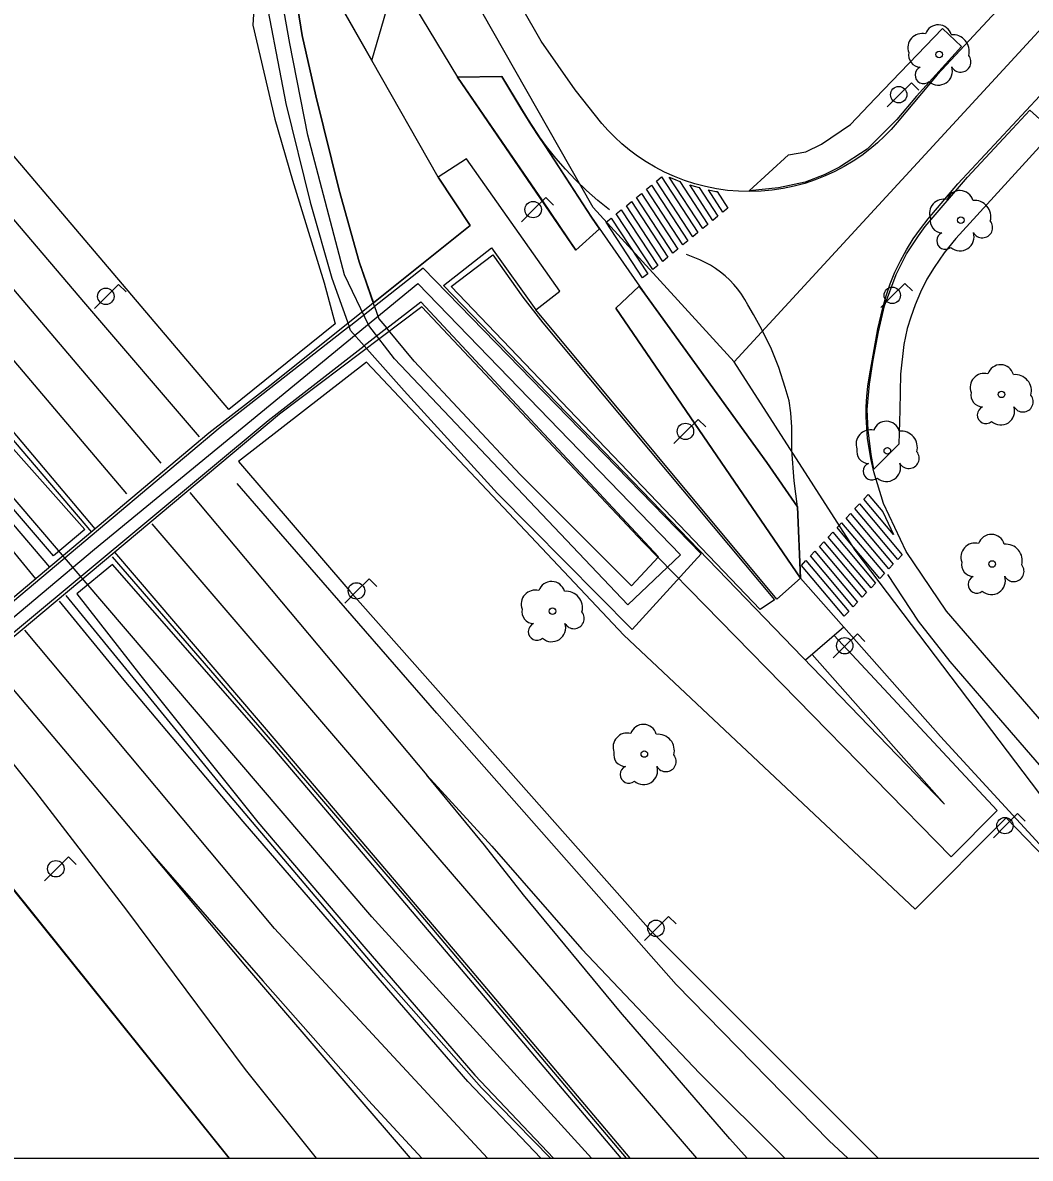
# Model space of a CAD drawing. Extents: x 282771 to 285132, y 4823109 to 4825496.
# Drawn here: x 283559 to 283637.2, y 4823109 to 4823197.1 of the extents above; entities that cross this region are included whole.
import ezdxf

# ---------------------------------------------------------------- set-up
doc = ezdxf.new("R2010")
doc.units = 0
for name, color, linetype in [('ACERA-BORDILLO', 7, 'Continuous'), ('ACERA-INTERIOR', 7, 'Continuous'), ('ARBOL', 7, 'Continuous'), ('BORDILLO', 7, 'Continuous'), ('CALLE-EJE', 7, 'Continuous'), ('CARRIL-BICI-AREA', 7, 'Continuous'), ('CARRIL-BICI-EJE', 7, 'Continuous'), ('Default', 7, 'Continuous'), ('FAROLA', 7, 'Continuous'), ('PARQUE-JARDIN-AREA', 7, 'Continuous'), ('PASO-PEATONES', 7, 'Continuous'), ('PUENTE', 7, 'Continuous'), ('SENAL-VIARIA', 7, 'Continuous'), ('ZONA-VERDE', 7, 'Continuous')]:
    doc.layers.add(name, color=color, linetype=linetype)

msp = doc.modelspace()

# ---------------------------------------------------------------- linework, layer by layer
at = {"layer": 'ACERA-BORDILLO'}
for points in [[(283557.324, 4823244.642), (283559.404, 4823251.012), (283562.074, 4823246.362), (283560.034, 4823239.962), (283574.844, 4823213.912), (283576.984, 4823219.782), (283578.154, 4823217.942), (283575.984, 4823211.912), (283586.104, 4823194.133), (283588.014, 4823200.723), (283588.294, 4823200.203), (283592.738, 4823192.856), (283596.176, 4823192.9), (283598.164, 4823189.61), (283603.144, 4823181.987), (283607.264, 4823176.035), (283616.731, 4823162.949), (283619.11, 4823159.533), (283619.358, 4823153.99), (283630.204, 4823141.713), (283654.443, 4823115.363)], [(283651.523, 4823216.182), (283629.944, 4823193.013), (283626.859, 4823189.333), (283626.381, 4823188.789), (283625.866, 4823188.258), (283625.314, 4823187.744), (283624.725, 4823187.248), (283624.101, 4823186.775), (283623.441, 4823186.329), (283622.748, 4823185.911), (283622.023, 4823185.527), (283621.268, 4823185.179), (283620.487, 4823184.87), (283619.681, 4823184.602), (283618.854, 4823184.38), (283618.011, 4823184.203), (283617.155, 4823184.075), (283616.289, 4823183.996), (283615.419, 4823183.968), (283614.549, 4823183.99), (283613.683, 4823184.062), (283612.826, 4823184.184), (283611.981, 4823184.354), (283611.153, 4823184.57), (283610.346, 4823184.832), (283609.562, 4823185.135), (283608.804, 4823185.477), (283608.076, 4823185.856), (283607.38, 4823186.268), (283606.717, 4823186.71), (283606.089, 4823187.178), (283605.497, 4823187.669), (283604.941, 4823188.18), (283604.422, 4823188.706), (283603.94, 4823189.246), (283601.872, 4823191.849), (283599.222, 4823195.624), (283585.304, 4823219.992)], [(283643.133, 4823136.993), (283630.684, 4823151.433), (283627.544, 4823156.053), (283625.784, 4823159.773), (283625.024, 4823162.243), (283624.81, 4823163.259), (283624.663, 4823164.05), (283624.553, 4823164.85), (283624.482, 4823165.656), (283624.449, 4823166.466), (283624.454, 4823167.276), (283624.498, 4823168.084), (283624.58, 4823168.887), (283624.7, 4823169.683), (283625.334, 4823173.313), (283625.734, 4823174.943), (283625.992, 4823175.88), (283626.306, 4823176.805), (283626.673, 4823177.714), (283627.093, 4823178.601), (283627.563, 4823179.463), (283628.082, 4823180.295), (283628.645, 4823181.093), (283629.251, 4823181.853), (283631.554, 4823184.583), (283638.973, 4823192.533)]]:
    msp.add_lwpolyline(points, dxfattribs=at)
at = {"layer": 'ACERA-INTERIOR'}
msp.add_line((283591.252, 4823185.092), (283586.104, 4823194.133), dxfattribs=at)
for points in [[(283603.762, 4823181.093), (283601.928, 4823179.438), (283592.738, 4823192.856)], [(283619.358, 4823153.99), (283605.026, 4823174.916), (283606.83, 4823176.635)], [(283619.358, 4823153.99), (283617.524, 4823152.373), (283598.818, 4823174.793)], [(283622.704, 4823150.193), (283619.724, 4823147.628)]]:
    msp.add_lwpolyline(points, dxfattribs=at)
at = {"layer": 'ARBOL'}
for centre in [(283630.104, 4823194.603), (283631.784, 4823181.753), (283634.934, 4823168.243), (283626.084, 4823163.863), (283634.22, 4823155.088), (283600.107, 4823151.438), (283607.234, 4823140.351)]:
    msp.add_circle(centre, 0.255, dxfattribs=at)
for centre, radius, start, end in [((283630.034, 4823195.863), 1.038, 15.64228, 161.38435), ((283628.774, 4823195.133), 1.097, 75.4318, 200.55608), ((283631.164, 4823194.863), 1.272, 345.03273, 95.79925), ((283628.664, 4823194.563), 0.935, 168.59898, 268.13236), ((283631.774, 4823194.033), 0.797, 208.96246, 38.99103), ((283628.904, 4823193.013), 0.672, 113.73672, 309.4725), ((283630.044, 4823193.313), 1.086, 228.95447, 17.92796), ((283631.714, 4823183.013), 1.038, 15.64228, 161.38435), ((283630.454, 4823182.283), 1.097, 75.4318, 200.55608), ((283632.844, 4823182.013), 1.272, 345.03273, 95.79925), ((283630.344, 4823181.713), 0.935, 168.59898, 268.13236), ((283633.454, 4823181.183), 0.797, 208.96246, 38.99103), ((283630.584, 4823180.163), 0.672, 113.73672, 309.4725), ((283631.724, 4823180.463), 1.086, 228.95447, 17.92796), ((283634.864, 4823169.503), 1.038, 15.64228, 161.38435), ((283633.604, 4823168.773), 1.097, 75.4318, 200.55608), ((283635.993, 4823168.503), 1.272, 345.03273, 95.79925), ((283633.494, 4823168.203), 0.935, 168.59898, 268.13236), ((283636.603, 4823167.673), 0.797, 208.96246, 38.99103), ((283633.734, 4823166.653), 0.672, 113.73672, 309.4725), ((283634.874, 4823166.953), 1.086, 228.95447, 17.92796), ((283626.014, 4823165.123), 1.038, 15.64228, 161.38435), ((283624.754, 4823164.393), 1.097, 75.4318, 200.55608), ((283627.144, 4823164.123), 1.272, 345.03273, 95.79925), ((283624.644, 4823163.823), 0.935, 168.59898, 268.13236), ((283627.754, 4823163.293), 0.797, 208.96246, 38.99103), ((283624.884, 4823162.273), 0.672, 113.73672, 309.4725), ((283626.024, 4823162.573), 1.086, 228.95447, 17.92796), ((283634.15, 4823156.348), 1.038, 15.64228, 161.38435), ((283632.89, 4823155.618), 1.097, 75.4318, 200.55608), ((283635.28, 4823155.348), 1.272, 345.03273, 95.79925), ((283632.78, 4823155.048), 0.935, 168.59898, 268.13236), ((283635.89, 4823154.518), 0.797, 208.96246, 38.99103), ((283600.037, 4823152.698), 1.038, 15.64228, 161.38435), ((283633.02, 4823153.498), 0.672, 113.73672, 309.4725), ((283634.16, 4823153.798), 1.086, 228.95447, 17.92796), ((283598.777, 4823151.968), 1.097, 75.4318, 200.55608), ((283601.167, 4823151.698), 1.272, 345.03273, 95.79925), ((283598.667, 4823151.398), 0.935, 168.59898, 268.13236), ((283601.777, 4823150.868), 0.797, 208.96246, 38.99103), ((283598.907, 4823149.848), 0.672, 113.73672, 309.4725), ((283600.047, 4823150.148), 1.086, 228.95447, 17.92796), ((283607.164, 4823141.611), 1.038, 15.64228, 161.38435), ((283605.904, 4823140.881), 1.097, 75.4318, 200.55608), ((283608.294, 4823140.611), 1.272, 345.03273, 95.79925), ((283605.794, 4823140.311), 0.935, 168.59898, 268.13236), ((283608.904, 4823139.781), 0.797, 208.96246, 38.99103), ((283606.034, 4823138.761), 0.672, 113.73672, 309.4725), ((283607.174, 4823139.061), 1.086, 228.95447, 17.92796)]:
    msp.add_arc(centre, radius, start, end, dxfattribs=at)
at = {"layer": 'BORDILLO'}
for points in [[(283467.646, 4823271.121), (283564.358, 4823157.568)], [(283464.41, 4823268.364), (283561.103, 4823154.832)], [(283565.95, 4823155.645), (283579.23, 4823140.322), (283588.923, 4823129.008), (283605.837, 4823109)], [(283599.955, 4823109), (283594.602, 4823114.474), (283587.009, 4823123.072), (283574.408, 4823137.942), (283562.376, 4823152.642)]]:
    msp.add_lwpolyline(points, dxfattribs=at)
at = {"layer": 'CALLE-EJE'}
for points in [[(283614.194, 4823170.773), (283603.264, 4823182.723), (283539.034, 4823295.562), (283497.955, 4823367.291), (283418.753, 4823502.18), (283376.815, 4823559.518)], [(283603.14, 4823109), (283586.084, 4823127.713), (283294.286, 4823468.814)], [(283614.194, 4823170.773), (283707.963, 4823272.552)], [(283665.231, 4823109), (283639.123, 4823135.663), (283623.594, 4823156.163), (283614.194, 4823170.773)]]:
    msp.add_lwpolyline(points, dxfattribs=at)
at = {"layer": 'CARRIL-BICI-AREA'}
msp.add_line((283587.263, 4823173.372), (283585.507, 4823172.011), dxfattribs=at)
msp.add_line((283587.263, 4823173.372), (283585.507, 4823172.011), dxfattribs=at)
for points in [[(283586.315, 4823175.064), (283585.109, 4823178.511), (283583.571, 4823184.071), (283581.75, 4823191.39), (283580.683, 4823196.079), (283579.144, 4823205.776), (283578.559, 4823206.816), (283570.351, 4823221.278), (283557.07, 4823244.688), (283542.273, 4823270.673), (283514.226, 4823320.281)], [(283513.047, 4823317.608), (283540.681, 4823269.002), (283554.699, 4823244.343), (283568.839, 4823219.741), (283576.866, 4823205.852), (283577.543, 4823200.656), (283579.427, 4823190.793), (283581.311, 4823183.16), (283583.006, 4823177.254), (283584.338, 4823173.515), (283586.315, 4823175.064)], [(283585.507, 4823172.011), (283588.602, 4823168.521), (283595.854, 4823160.551), (283606.293, 4823149.996), (283611.639, 4823155.88), (283590.087, 4823178.019), (283586.315, 4823175.064), (283586.648, 4823174.113), (283587.263, 4823173.372)], [(283587.263, 4823173.372), (283589.905, 4823175.42), (283608.344, 4823155.654), (283606.238, 4823153.404), (283597.612, 4823162.035), (283589.371, 4823170.83), (283587.263, 4823173.372)], [(283585.507, 4823172.011), (283584.45, 4823173.202), (283584.338, 4823173.515), (283574.324, 4823165.668), (283549.4, 4823144.738), (283535.332, 4823131.928), (283532.409, 4823131.785), (283523.737, 4823132.537), (283499.888, 4823136.238), (283491.71, 4823137.578), (283476.869, 4823139.404), (283462.203, 4823141.599)], [(283460.999, 4823139.365), (283476.267, 4823137.092), (283491.438, 4823135.13), (283499.499, 4823133.829), (283523.117, 4823130.343), (283531.739, 4823129.205), (283533.641, 4823129.208), (283535.034, 4823129.583), (283536.456, 4823130.742), (283549.479, 4823142.461), (283578.045, 4823166.226), (283585.507, 4823172.011)]]:
    msp.add_lwpolyline(points, dxfattribs=at)
at = {"layer": 'CARRIL-BICI-EJE'}
msp.add_lwpolyline([(283441.214, 4823143.708), (283523.993, 4823131.455), (283531.751, 4823130.709), (283535.641, 4823131.245), (283537.075, 4823132.46), (283548.321, 4823142.602), (283564.588, 4823156.236), (283589.666, 4823176.835), (283610.049, 4823155.788), (283605.959, 4823151.91), (283587.866, 4823170.996), (283585.856, 4823173.584), (283583.97, 4823177.522), (283581.141, 4823188.354), (283579.747, 4823195.452), (283578.716, 4823201.119), (283577.48, 4823206.952), (283567.144, 4823224.963), (283513.379, 4823319.553)], dxfattribs=at)
at = {"layer": 'Default'}
msp.add_lwpolyline([(282771.5, 4823109), (285130.1, 4823109), (285130.1, 4825495.5)], dxfattribs=at)
at = {"layer": 'FAROLA'}
for p, q in [((283627.947, 4823192.416), (283627.007, 4823191.486)), ((283628.537, 4823191.826), (283627.947, 4823192.416)), ((283627.007, 4823191.486), (283626.077, 4823190.546)), ((283599.588, 4823183.502), (283598.648, 4823182.572)), ((283600.178, 4823182.912), (283599.588, 4823183.502)), ((283598.648, 4823182.572), (283597.718, 4823181.632)), ((283566.444, 4823176.773), (283565.504, 4823175.843)), ((283567.034, 4823176.183), (283566.444, 4823176.773)), ((283627.444, 4823176.854), (283626.504, 4823175.924)), ((283628.034, 4823176.264), (283627.444, 4823176.854)), ((283565.504, 4823175.843), (283564.574, 4823174.903)), ((283626.504, 4823175.924), (283625.574, 4823174.984)), ((283611.404, 4823166.303), (283610.464, 4823165.373)), ((283611.994, 4823165.713), (283611.404, 4823166.303)), ((283610.464, 4823165.373), (283609.534, 4823164.433)), ((283585.884, 4823153.933), (283584.944, 4823153.003)), ((283586.474, 4823153.343), (283585.884, 4823153.933)), ((283584.944, 4823153.003), (283584.014, 4823152.063)), ((283623.759, 4823149.676), (283622.819, 4823148.746)), ((283624.349, 4823149.086), (283623.759, 4823149.676)), ((283622.819, 4823148.746), (283621.889, 4823147.806)), ((283636.187, 4823135.73), (283635.247, 4823134.8)), ((283636.777, 4823135.14), (283636.187, 4823135.73)), ((283635.247, 4823134.8), (283634.317, 4823133.86)), ((283562.564, 4823132.383), (283561.624, 4823131.453)), ((283563.154, 4823131.793), (283562.564, 4823132.383)), ((283561.624, 4823131.453), (283560.694, 4823130.513)), ((283609.114, 4823127.763), (283608.174, 4823126.833)), ((283609.704, 4823127.173), (283609.114, 4823127.763)), ((283608.174, 4823126.833), (283607.244, 4823125.893))]:
    msp.add_line(p, q, dxfattribs=at)
for centre in [(283626.967, 4823191.486), (283598.608, 4823182.572), (283565.464, 4823175.843), (283626.464, 4823175.924), (283610.424, 4823165.373), (283584.904, 4823153.003), (283622.779, 4823148.746), (283635.207, 4823134.8), (283561.584, 4823131.453), (283608.134, 4823126.833)]:
    msp.add_circle(centre, 0.637, dxfattribs=at)
at = {"layer": 'PARQUE-JARDIN-AREA'}
msp.add_line((283555.047, 4823109), (283575.062, 4823109), dxfattribs=at)
msp.add_lwpolyline([(283575.062, 4823109), (283549.375, 4823140.988), (283536.715, 4823129.754), (283531.605, 4823124.884), (283529.555, 4823125.874), (283521.974, 4823122.994), (283503.304, 4823114.434), (283491.409, 4823109)], dxfattribs=at)
at = {"layer": 'PASO-PEATONES'}
for points in [[(283607.785, 4823184.466), (283610.609, 4823180.148), (283610.219, 4823179.83), (283607.396, 4823184.148)], [(283608.564, 4823185.103), (283611.387, 4823180.785), (283610.998, 4823180.467), (283608.174, 4823184.784)], [(283609.484, 4823184.95), (283609.985, 4823184.757), (283612.166, 4823181.422), (283611.776, 4823181.103), (283609.167, 4823185.094)], [(283611.097, 4823184.378), (283611.495, 4823184.274), (283612.944, 4823182.058), (283612.555, 4823181.74), (283610.758, 4823184.488)], [(283607.007, 4823183.829), (283609.83, 4823179.512), (283609.441, 4823179.193), (283606.617, 4823183.511)], [(283612.792, 4823183.987), (283612.887, 4823183.973), (283613.723, 4823182.695), (283613.333, 4823182.377), (283612.203, 4823184.105)], [(283608.662, 4823178.557), (283605.839, 4823182.874), (283606.228, 4823183.193), (283609.052, 4823178.875)], [(283607.105, 4823177.283), (283604.282, 4823181.601), (283604.671, 4823181.919), (283607.495, 4823177.602)], [(283607.884, 4823177.92), (283605.06, 4823182.238), (283605.45, 4823182.556), (283608.273, 4823178.238)], [(283626.887, 4823155.44), (283623.569, 4823159.38), (283623.914, 4823159.747), (283627.232, 4823155.807)], [(283626.574, 4823157.364), (283624.259, 4823160.114), (283624.604, 4823160.48), (283625.736, 4823159.136)], [(283626.197, 4823154.707), (283622.879, 4823158.647), (283623.224, 4823159.014), (283626.542, 4823155.074)], [(283622.915, 4823157.052), (283622.189, 4823157.914), (283622.291, 4823158.022), (283622.534, 4823158.281), (283625.852, 4823154.341), (283625.507, 4823153.974)], [(283624.817, 4823153.241), (283621.499, 4823157.181), (283621.844, 4823157.548), (283625.162, 4823153.608)], [(283624.127, 4823152.508), (283620.809, 4823156.448), (283621.154, 4823156.815), (283624.472, 4823152.875)], [(283622.747, 4823151.042), (283619.429, 4823154.982), (283619.774, 4823155.348), (283623.092, 4823151.408)], [(283623.437, 4823151.775), (283620.119, 4823155.715), (283620.464, 4823156.081), (283623.782, 4823152.141)]]:
    msp.add_lwpolyline(points, close=True, dxfattribs=at)
at = {"layer": 'PUENTE'}
for points in [[(283620.251, 4823148.081), (283630.515, 4823136.458), (283591.663, 4823176.675), (283595.383, 4823179.6), (283598.818, 4823174.793), (283600.678, 4823176.245), (283593.441, 4823186.512), (283591.252, 4823185.092), (283593.725, 4823181.349), (283578.421, 4823169.085), (283573.466, 4823165.224), (283549.233, 4823144.854), (283535.23, 4823132.337)], [(283621.934, 4823149.56), (283634.595, 4823135.977), (283631.038, 4823132.383), (283607.139, 4823156.79), (283589.964, 4823175.041), (283578.945, 4823166.702), (283550.481, 4823142.911), (283536.875, 4823130.543)]]:
    msp.add_lwpolyline(points, dxfattribs=at)
at = {"layer": 'SENAL-VIARIA'}
for points in [[(283572.73, 4823164.938), (283563.911, 4823175.235), (283525.825, 4823220.022), (283476.012, 4823278.25)], [(283473.593, 4823276.188), (283569.719, 4823162.898)], [(283470.971, 4823273.954), (283567.061, 4823160.522)], [(283564.645, 4823157.809), (283557.314, 4823166.493), (283548.044, 4823177.613), (283529.245, 4823199.842), (283505.265, 4823227.962), (283468.298, 4823271.676)], [(283560.035, 4823153.934), (283558.404, 4823155.933), (283547.464, 4823169.023), (283542.874, 4823174.553), (283496.835, 4823228.392), (283463.422, 4823267.521)], [(283604.531, 4823182.549), (283603.625, 4823183.28), (283602.753, 4823184.05), (283601.916, 4823184.857), (283601.117, 4823185.698), (283600.357, 4823186.571), (283599.639, 4823187.472), (283598.965, 4823188.4), (283598.334, 4823189.35), (283597.749, 4823190.32)], [(283619.11, 4823159.533), (283618.859, 4823161.528), (283618.682, 4823163.908), (283618.67, 4823165.7), (283618.599, 4823166.808), (283618.47, 4823167.751), (283618.152, 4823168.764), (283617.676, 4823170.335), (283617.111, 4823171.76), (283616.349, 4823173.271), (283615.711, 4823174.438), (283615.265, 4823175.182), (283615.035, 4823175.6), (283614.777, 4823176.003), (283614.494, 4823176.39), (283614.186, 4823176.758), (283613.857, 4823177.106), (283613.508, 4823177.43), (283613.141, 4823177.73), (283612.759, 4823178.005), (283612.366, 4823178.252), (283611.962, 4823178.473), (283611.551, 4823178.666), (283610.497, 4823179.081)], [(283571.981, 4823160.635), (283590.374, 4823138.704)], [(283623.009, 4823109), (283621.584, 4823110.364), (283609.704, 4823122.473), (283591.138, 4823143.511), (283578.008, 4823158.621), (283575.644, 4823161.323)], [(283569.019, 4823158.209), (283590.248, 4823133.448), (283611.276, 4823109)], [(283606.142, 4823109), (283593.464, 4823123.993), (283578.974, 4823141.023), (283566.151, 4823156.009)], [(283626.098, 4823154.267), (283628.485, 4823150.646), (283630.924, 4823147.539), (283634.851, 4823142.969), (283639.856, 4823137.217), (283649.187, 4823127.269), (283662.918, 4823113.017), (283666.814, 4823109)], [(283599.218, 4823109), (283593.554, 4823114.963), (283584.442, 4823125.485), (283576.106, 4823135.122), (283566.897, 4823146.092), (283561.857, 4823152.194)], [(283595.057, 4823109), (283578.557, 4823126.811), (283559.179, 4823149.956)], [(283556.303, 4823147.667), (283569.001, 4823132.636)], [(283553.912, 4823145.113), (283556.141, 4823142.236), (283560.019, 4823137.42), (283567.063, 4823128.24), (283576.264, 4823115.893), (283581.786, 4823109)], [(283615.223, 4823109), (283613.874, 4823110.504), (283605.384, 4823120.343), (283597.864, 4823129.443), (283594.842, 4823133.292), (283590.374, 4823138.704), (283595.414, 4823133.218), (283602.394, 4823125.213), (283611.524, 4823115.603), (283618.127, 4823109)], [(283589.104, 4823109), (283584.404, 4823114.453), (283576.314, 4823123.893), (283569.001, 4823132.636), (283577.644, 4823122.753), (283585.834, 4823113.493), (283589.988, 4823109)]]:
    msp.add_lwpolyline(points, dxfattribs=at)
at = {"layer": 'ZONA-VERDE'}
for p, q in [((283575.004, 4823167.062), (283479.789, 4823279.169)), ((283586.104, 4823194.133), (283579.755, 4823205.288)), ((283577.088, 4823200.893), (283576.876, 4823196.872)), ((283576.876, 4823196.872), (283578.57, 4823189.581)), ((283625.144, 4823191.196), (283630.372, 4823196.618)), ((283630.372, 4823196.618), (283631.824, 4823195.224)), ((283631.824, 4823195.224), (283628.348, 4823191.365)), ((283591.252, 4823185.092), (283586.104, 4823194.133)), ((283623.222, 4823189.171), (283625.144, 4823191.196)), ((283628.348, 4823191.365), (283626.808, 4823189.56)), ((283635.781, 4823188.846), (283637.133, 4823190.285)), ((283637.133, 4823190.285), (283638.967, 4823188.642)), ((283578.57, 4823189.581), (283579.936, 4823184.854)), ((283620.978, 4823187.66), (283623.222, 4823189.171)), ((283626.808, 4823189.56), (283624.52, 4823187.271)), ((283632.313, 4823185.092), (283635.781, 4823188.846)), ((283638.967, 4823188.642), (283631.388, 4823180.33)), ((283618.412, 4823186.824), (283619.761, 4823187.058)), ((283619.761, 4823187.058), (283620.978, 4823187.66)), ((283624.52, 4823187.271), (283622.386, 4823185.855)), ((283615.361, 4823184.021), (283618.412, 4823186.824)), ((283621.184, 4823185.268), (283619.702, 4823184.711)), ((283622.386, 4823185.855), (283621.184, 4823185.268)), ((283579.936, 4823184.854), (283581.09, 4823181.171)), ((283619.702, 4823184.711), (283617.649, 4823184.256)), ((283629.009, 4823181.257), (283632.313, 4823185.092)), ((283617.649, 4823184.256), (283615.361, 4823184.021)), ((283581.09, 4823181.171), (283582.409, 4823176.883)), ((283601.928, 4823179.438), (283603.762, 4823181.093)), ((283631.388, 4823180.33), (283630.491, 4823179.224)), ((283592.255, 4823176.613), (283595.485, 4823179.068)), ((283630.491, 4823179.224), (283629.704, 4823178.083)), ((283629.704, 4823178.083), (283629.159, 4823177.169)), ((283547.016, 4823176.665), (283563.828, 4823157.754)), ((283582.409, 4823176.883), (283583.25, 4823173.702)), ((283629.159, 4823177.169), (283628.65, 4823176.164)), ((283561.404, 4823155.718), (283544.117, 4823175.855)), ((283628.65, 4823176.164), (283628.231, 4823175.191)), ((283628.231, 4823175.191), (283627.896, 4823174.227)), ((283627.896, 4823174.227), (283627.628, 4823173.355)), ((283583.25, 4823173.702), (283575.004, 4823167.062)), ((283627.628, 4823173.355), (283627.359, 4823172.108)), ((283627.359, 4823172.108), (283627.109, 4823169.804)), ((283585.695, 4823170.736), (283575.752, 4823163.045)), ((283605.638, 4823149.572), (283585.695, 4823170.736)), ((283627.109, 4823169.804), (283627.065, 4823167.031)), ((283627.065, 4823167.031), (283626.977, 4823164.39)), ((283624.836, 4823163.583), (283624.601, 4823165.461)), ((283626.977, 4823164.39), (283625.027, 4823162.438)), ((283625.027, 4823162.438), (283624.836, 4823163.583)), ((283575.752, 4823163.045), (283584.393, 4823152.977)), ((283563.828, 4823157.754), (283561.404, 4823155.718)), ((283565.993, 4823155.039), (283563.214, 4823152.776)), ((283578.565, 4823140.665), (283565.993, 4823155.039)), ((283563.214, 4823152.776), (283568.185, 4823146.422)), ((283584.393, 4823152.977), (283607.746, 4823126.631)), ((283628.232, 4823128.307), (283605.638, 4823149.572)), ((283568.185, 4823146.422), (283577.249, 4823135.061)), ((283575.019, 4823109), (283549.356, 4823140.958)), ((283593.055, 4823123.635), (283578.565, 4823140.665)), ((283577.249, 4823135.061), (283585.476, 4823125.421)), ((283635.296, 4823135.406), (283628.232, 4823128.307)), ((283641.829, 4823128.658), (283635.296, 4823135.406)), ((283607.746, 4823126.631), (283625.38, 4823109)), ((283585.476, 4823125.421), (283594.075, 4823115.445)), ((283605.437, 4823109), (283593.055, 4823123.635)), ((283594.075, 4823115.445), (283600.196, 4823109)), ((283555.003, 4823109), (283575.019, 4823109)), ((283600.196, 4823109), (283605.437, 4823109)), ((283625.38, 4823109), (283659.747, 4823109))]:
    msp.add_line(p, q, dxfattribs=at)
for points in [[(283579.144, 4823205.776), (283580.683, 4823196.079), (283581.75, 4823191.39), (283583.571, 4823184.071), (283585.109, 4823178.511), (283586.22, 4823175.335)], [(283603.762, 4823181.093), (283603.144, 4823181.987), (283599.584, 4823187.436), (283598.958, 4823188.395), (283598.334, 4823189.35), (283598.164, 4823189.61), (283597.739, 4823190.314), (283596.176, 4823192.9), (283592.738, 4823192.856)], [(283592.738, 4823192.856), (283599.324, 4823183.241), (283601.928, 4823179.438)], [(283586.22, 4823175.335), (283593.725, 4823181.349), (283591.252, 4823185.092)], [(283626.765, 4823177.545), (283627.567, 4823179.152), (283628.505, 4823180.544), (283629.009, 4823181.257)], [(283595.485, 4823179.068), (283597.819, 4823175.792), (283599.361, 4823173.794), (283617.338, 4823152.317)], [(283624.988, 4823170.89), (283625.398, 4823173.104), (283625.868, 4823175.108), (283626.765, 4823177.545)], [(283617.338, 4823152.317), (283616.227, 4823151.554), (283592.255, 4823176.613)], [(283606.83, 4823176.635), (283605.026, 4823174.916), (283611.118, 4823166.021), (283619.358, 4823153.99)], [(283606.842, 4823176.644), (283606.83, 4823176.635)], [(283619.358, 4823153.99), (283619.11, 4823159.533), (283616.731, 4823162.949), (283607.264, 4823176.035), (283606.842, 4823176.644)], [(283624.601, 4823165.461), (283624.528, 4823167.075), (283624.704, 4823169.027), (283624.988, 4823170.89)]]:
    msp.add_lwpolyline(points, dxfattribs=at)

doc.saveas('drawing.dxf')
